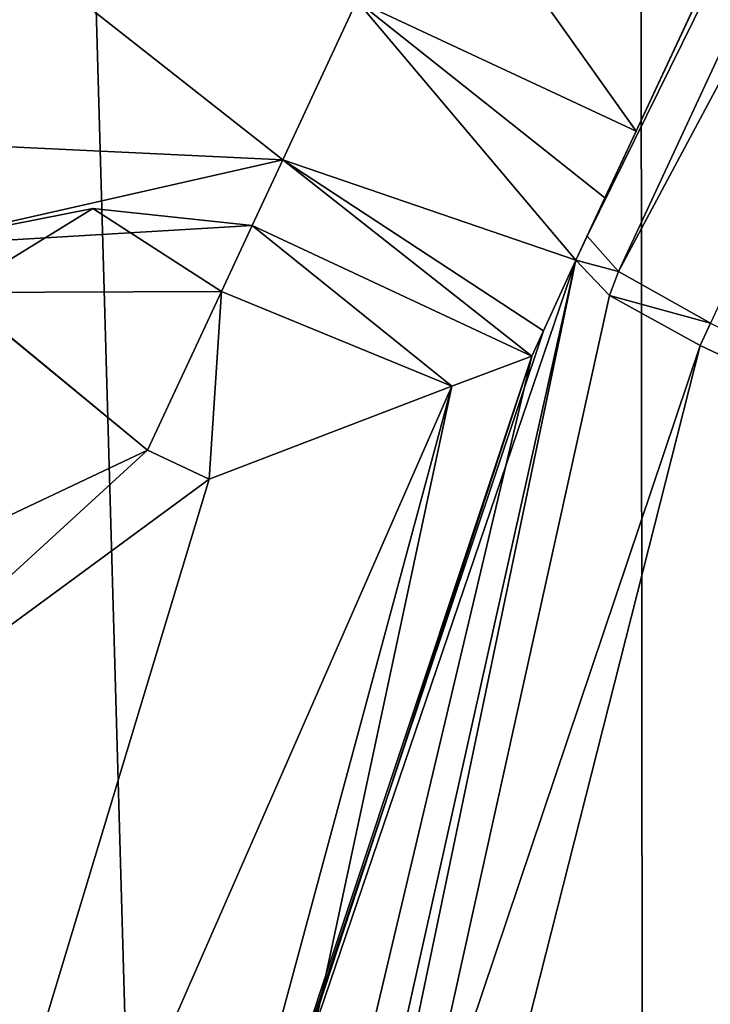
# Model space of a CAD drawing. Header units: millimetres. Extents: x -275 to 275, y -678 to 20.
# Tile 501 of 544: x 2.83 to 4.22, y -36.66 to -34.67. Entities that reach past the tile are written whole.
import ezdxf

# ---------------------------------------------------------------- set-up
doc = ezdxf.new("R2010")
doc.units = ezdxf.units.MM
doc.header["$LTSCALE"] = 65.185185
for name, color, linetype in [('252', 7, 'CONTINUOUS'), ('387', 7, 'CONTINUOUS'), ('389', 7, 'CONTINUOUS'), ('390', 7, 'CONTINUOUS'), ('402', 7, 'CONTINUOUS'), ('451', 7, 'CONTINUOUS'), ('452', 7, 'CONTINUOUS'), ('453', 7, 'CONTINUOUS'), ('454', 7, 'CONTINUOUS'), ('455', 7, 'CONTINUOUS'), ('456', 7, 'CONTINUOUS'), ('457', 7, 'CONTINUOUS'), ('477', 7, 'CONTINUOUS'), ('499', 7, 'CONTINUOUS'), ('500', 7, 'CONTINUOUS'), ('501', 7, 'CONTINUOUS'), ('502', 7, 'CONTINUOUS')]:
    doc.layers.add(name, color=color, linetype=linetype)

msp = doc.modelspace()

# ---------------------------------------------------------------- linework, layer by layer
at = {"layer": '252', "linetype": 'CONTINUOUS'}
for points in [[(2, -74.7, 19.85), (4.1213, -74.7, 18.9713), (2, 0, 19.85), (2, -74.7, 19.85)], [(2, 0, 19.85), (4.1213, -74.7, 18.9713), (4.0576, -6.3554, 19.0332), (2, 0, 19.85)], [(4.1213, -74.7, 18.9713), (4.9632, -10.8898, 17.3182), (4.0576, -6.3554, 19.0332), (4.1213, -74.7, 18.9713)], [(5, -74.7, 16.85), (4.9632, -10.8898, 17.3182), (4.1213, -74.7, 18.9713), (5, -74.7, 16.85)]]:
    msp.add_3dface(points, dxfattribs=at)
at = {"layer": '387', "linetype": 'CONTINUOUS'}
for points in [[(3.9522, -35.1598, -14.2252), (2.8745, -38.3238, -13.6512), (3.9522, -35.1598, -10.5598), (3.9522, -35.1598, -14.2252)], [(3.9522, -35.1598, -10.5598), (2.8745, -38.3238, -13.6512), (3.8868, -35.3019, -10.3807), (3.9522, -35.1598, -10.5598)], [(3.8868, -35.3019, -10.3807), (2.8745, -38.3238, -13.6512), (3.8636, -35.3533, -10.15), (3.8868, -35.3019, -10.3807)], [(3.8636, -35.3533, -6.65), (2.8745, -38.3238, -13.6512), (2.8447, -38.4596, -6.65), (3.8636, -35.3533, -6.65)], [(3.8636, -35.3533, -10.15), (2.8745, -38.3238, -13.6512), (3.8636, -35.3533, -6.65), (3.8636, -35.3533, -10.15)]]:
    msp.add_3dface(points, dxfattribs=at)
at = {"layer": '389', "linetype": 'CONTINUOUS'}
for points in [[(2.5001, -41.6504, -13.0482), (2.8745, -38.3238, -13.6512), (3.9522, -35.1598, -14.2252), (2.5001, -41.6504, -13.0482)], [(2.5001, -41.6504, -13.0482), (3.9522, -35.1598, -14.2252), (2.5879, -41.6924, -13.2563), (2.5001, -41.6504, -13.0482)], [(2.5879, -41.6924, -13.2563), (3.9522, -35.1598, -14.2252), (4.0198, -35.2307, -14.4377), (2.5879, -41.6924, -13.2563)], [(4.2033, -35.3317, -14.5211), (2.5879, -41.6924, -13.2563), (4.0198, -35.2307, -14.4377), (4.2033, -35.3317, -14.5211)], [(3.1549, -38.4455, -13.9457), (2.5879, -41.6924, -13.2563), (4.2033, -35.3317, -14.5211), (3.1549, -38.4455, -13.9457)]]:
    msp.add_3dface(points, dxfattribs=at)
at = {"layer": '390', "linetype": 'CONTINUOUS'}
for points in [[(5.9224, -36.1409, -14.5186), (4.2033, -35.3317, -14.5211), (4.2241, -35.2866, -14.5294), (5.9224, -36.1409, -14.5186)], [(3.1549, -38.4455, -13.9457), (4.2033, -35.3317, -14.5211), (5.9224, -36.1409, -14.5186), (3.1549, -38.4455, -13.9457)], [(5.0091, -38.8604, -13.9443), (3.1549, -38.4455, -13.9457), (5.9224, -36.1409, -14.5186), (5.0091, -38.8604, -13.9443)]]:
    msp.add_3dface(points, dxfattribs=at)
at = {"layer": '402', "linetype": 'CONTINUOUS'}
for points in [[(5.6162, -31.5914, -14.9947), (5.676, -31.6635, -15.1997), (3.9749, -35.1112, -14.2342), (5.6162, -31.5914, -14.9947)], [(3.9749, -35.1112, -14.2342), (5.676, -31.6635, -15.1997), (4.0385, -35.1827, -14.443), (3.9749, -35.1112, -14.2342)], [(5.676, -31.6635, -15.1997), (5.8638, -31.7704, -15.2891), (4.0385, -35.1827, -14.443), (5.676, -31.6635, -15.1997)], [(5.8638, -31.7704, -15.2891), (4.2241, -35.2866, -14.5294), (4.0385, -35.1827, -14.443), (5.8638, -31.7704, -15.2891)]]:
    msp.add_3dface(points, dxfattribs=at)
at = {"layer": '451', "linetype": 'CONTINUOUS'}
for points in [[(3.0875, -35.5431, -6.15), (3.2122, -35.6013, -6.15), (2.2579, -36.3018, -6.15), (3.0875, -35.5431, -6.15)], [(3.2122, -35.6013, -6.15), (2.306, -38.5963, -6.15), (2.2579, -36.3018, -6.15), (3.2122, -35.6013, -6.15)]]:
    msp.add_3dface(points, dxfattribs=at)
at = {"layer": '452', "linetype": 'CONTINUOUS'}
for points in [[(2.3536, -41.7104, -6.2964), (3.8636, -35.3533, -6.65), (2.8447, -38.4596, -6.65), (2.3536, -41.7104, -6.2964)], [(3.8636, -35.3533, -6.65), (2.3536, -41.7104, -6.2964), (3.7016, -35.4139, -6.3211), (3.8636, -35.3533, -6.65)], [(2.3536, -41.7104, -6.2964), (2, -41.7104, -6.15), (3.7016, -35.4139, -6.3211), (2.3536, -41.7104, -6.2964)], [(2, -41.7104, -6.15), (2.306, -38.5963, -6.15), (3.7016, -35.4139, -6.3211), (2, -41.7104, -6.15)], [(2.306, -38.5963, -6.15), (3.2122, -35.6013, -6.15), (3.7016, -35.4139, -6.3211), (2.306, -38.5963, -6.15)]]:
    msp.add_3dface(points, dxfattribs=at)
at = {"layer": '453', "linetype": 'CONTINUOUS'}
for points in [[(3.2988, -35.0899, -6.65), (3.7016, -35.4139, -6.3211), (3.2369, -35.2227, -6.2965), (3.2988, -35.0899, -6.65)], [(3.8636, -35.3533, -6.65), (3.7016, -35.4139, -6.3211), (3.2988, -35.0899, -6.65), (3.8636, -35.3533, -6.65)], [(3.2122, -35.6013, -6.15), (3.0875, -35.5431, -6.15), (3.2369, -35.2227, -6.2965), (3.2122, -35.6013, -6.15)], [(3.7016, -35.4139, -6.3211), (3.2122, -35.6013, -6.15), (3.2369, -35.2227, -6.2965), (3.7016, -35.4139, -6.3211)]]:
    msp.add_3dface(points, dxfattribs=at)
at = {"layer": '454', "linetype": 'CONTINUOUS'}
for points in [[(3.8636, -35.3533, -10.15), (3.8636, -35.3533, -6.65), (3.2988, -35.0899, -10.15), (3.8636, -35.3533, -10.15)], [(3.8636, -35.3533, -6.65), (3.2988, -35.0899, -6.65), (3.2988, -35.0899, -10.15), (3.8636, -35.3533, -6.65)]]:
    msp.add_3dface(points, dxfattribs=at)
at = {"layer": '455', "linetype": 'CONTINUOUS'}
for points in [[(3.6595, -34.3164, -10.5036), (4.0736, -34.8996, -10.65), (3.5101, -34.6368, -10.65), (3.6595, -34.3164, -10.5036)], [(4.223, -34.5791, -10.5035), (4.0736, -34.8996, -10.65), (3.6595, -34.3164, -10.5036), (4.223, -34.5791, -10.5035)], [(3.5101, -34.6368, -10.65), (3.9522, -35.1598, -10.5598), (3.3607, -34.9572, -10.5036), (3.5101, -34.6368, -10.65)], [(4.0108, -35.0342, -10.6274), (3.9522, -35.1598, -10.5598), (3.5101, -34.6368, -10.65), (4.0108, -35.0342, -10.6274)], [(4.0736, -34.8996, -10.65), (4.0108, -35.0342, -10.6274), (3.5101, -34.6368, -10.65), (4.0736, -34.8996, -10.65)], [(3.8636, -35.3533, -10.15), (3.2988, -35.0899, -10.15), (3.3607, -34.9572, -10.5036), (3.8636, -35.3533, -10.15)], [(3.9522, -35.1598, -10.5598), (3.8868, -35.3019, -10.3807), (3.3607, -34.9572, -10.5036), (3.9522, -35.1598, -10.5598)], [(3.8868, -35.3019, -10.3807), (3.8636, -35.3533, -10.15), (3.3607, -34.9572, -10.5036), (3.8868, -35.3019, -10.3807)]]:
    msp.add_3dface(points, dxfattribs=at)
at = {"layer": '456', "linetype": 'CONTINUOUS'}
for points in [[(5.6162, -31.5914, -14.9947), (3.9749, -35.1112, -14.2342), (4.0736, -34.8996, -10.65), (5.6162, -31.5914, -14.9947)], [(5.6162, -31.5914, -14.9947), (4.0736, -34.8996, -10.65), (4.223, -34.5791, -10.5035), (5.6162, -31.5914, -14.9947)], [(3.9749, -35.1112, -14.2342), (3.9522, -35.1598, -14.2252), (4.0736, -34.8996, -10.65), (3.9749, -35.1112, -14.2342)], [(3.9522, -35.1598, -14.2252), (4.0108, -35.0342, -10.6274), (4.0736, -34.8996, -10.65), (3.9522, -35.1598, -14.2252)], [(3.9522, -35.1598, -14.2252), (3.9522, -35.1598, -10.5598), (4.0108, -35.0342, -10.6274), (3.9522, -35.1598, -14.2252)]]:
    msp.add_3dface(points, dxfattribs=at)
at = {"layer": '457', "linetype": 'CONTINUOUS'}
for points in [[(3.9522, -35.1598, -14.2252), (3.9749, -35.1112, -14.2342), (4.0385, -35.1827, -14.443), (3.9522, -35.1598, -14.2252)], [(4.0198, -35.2307, -14.4377), (3.9522, -35.1598, -14.2252), (4.0385, -35.1827, -14.443), (4.0198, -35.2307, -14.4377)], [(4.2241, -35.2866, -14.5294), (4.0198, -35.2307, -14.4377), (4.0385, -35.1827, -14.443), (4.2241, -35.2866, -14.5294)], [(4.2033, -35.3317, -14.5211), (4.0198, -35.2307, -14.4377), (4.2241, -35.2866, -14.5294), (4.2033, -35.3317, -14.5211)]]:
    msp.add_3dface(points, dxfattribs=at)
at = {"layer": '477', "linetype": 'CONTINUOUS'}
msp.add_3dface([(2.8666, -34.5678, -10.65), (2.3156, -34.9073, -10.65), (2.5813, -31.4714, -10.65), (2.8666, -34.5678, -10.65)], dxfattribs=at)
at = {"layer": '499', "linetype": 'CONTINUOUS'}
for points in [[(3.0875, -35.5431, -6.15), (1.1395, -36.4638, -6.2964), (2.8146, -35.3183, -6.2964), (3.0875, -35.5431, -6.15)], [(3.0875, -35.5431, -6.15), (2.2579, -36.3018, -6.15), (1.1395, -36.4638, -6.2964), (3.0875, -35.5431, -6.15)]]:
    msp.add_3dface(points, dxfattribs=at)
at = {"layer": '500', "linetype": 'CONTINUOUS'}
for points in [[(3.2369, -35.2227, -6.2965), (2.7016, -35.2252, -6.65), (2.9771, -35.0555, -6.65), (3.2369, -35.2227, -6.2965)], [(3.2988, -35.0899, -6.65), (3.2369, -35.2227, -6.2965), (2.9771, -35.0555, -6.65), (3.2988, -35.0899, -6.65)], [(3.2369, -35.2227, -6.2965), (3.0875, -35.5431, -6.15), (2.7016, -35.2252, -6.65), (3.2369, -35.2227, -6.2965)], [(2.7016, -35.2252, -6.65), (3.0875, -35.5431, -6.15), (2.8146, -35.3183, -6.2964), (2.7016, -35.2252, -6.65)]]:
    msp.add_3dface(points, dxfattribs=at)
at = {"layer": '501', "linetype": 'CONTINUOUS'}
for points in [[(2.7016, -35.2252, -6.65), (2.7016, -35.2252, -10.15), (2.9771, -35.0555, -10.15), (2.7016, -35.2252, -6.65)], [(2.9771, -35.0555, -6.65), (2.7016, -35.2252, -6.65), (2.9771, -35.0555, -10.15), (2.9771, -35.0555, -6.65)], [(3.2988, -35.0899, -10.15), (3.2988, -35.0899, -6.65), (2.9771, -35.0555, -6.65), (3.2988, -35.0899, -10.15)], [(3.2988, -35.0899, -10.15), (2.9771, -35.0555, -6.65), (2.9771, -35.0555, -10.15), (3.2988, -35.0899, -10.15)]]:
    msp.add_3dface(points, dxfattribs=at)
at = {"layer": '502', "linetype": 'CONTINUOUS'}
for points in [[(3.3607, -34.9572, -10.5036), (2.3156, -34.9073, -10.65), (2.8666, -34.5678, -10.65), (3.3607, -34.9572, -10.5036)], [(3.5101, -34.6368, -10.65), (3.3607, -34.9572, -10.5036), (2.8666, -34.5678, -10.65), (3.5101, -34.6368, -10.65)], [(2.3156, -34.9073, -10.65), (3.3607, -34.9572, -10.5036), (2.5885, -35.1321, -10.5036), (2.3156, -34.9073, -10.65)], [(3.3607, -34.9572, -10.5036), (3.2988, -35.0899, -10.15), (2.5885, -35.1321, -10.5036), (3.3607, -34.9572, -10.5036)], [(3.2988, -35.0899, -10.15), (2.9771, -35.0555, -10.15), (2.5885, -35.1321, -10.5036), (3.2988, -35.0899, -10.15)], [(2.9771, -35.0555, -10.15), (2.7016, -35.2252, -10.15), (2.5885, -35.1321, -10.5036), (2.9771, -35.0555, -10.15)]]:
    msp.add_3dface(points, dxfattribs=at)

doc.saveas('drawing.dxf')
